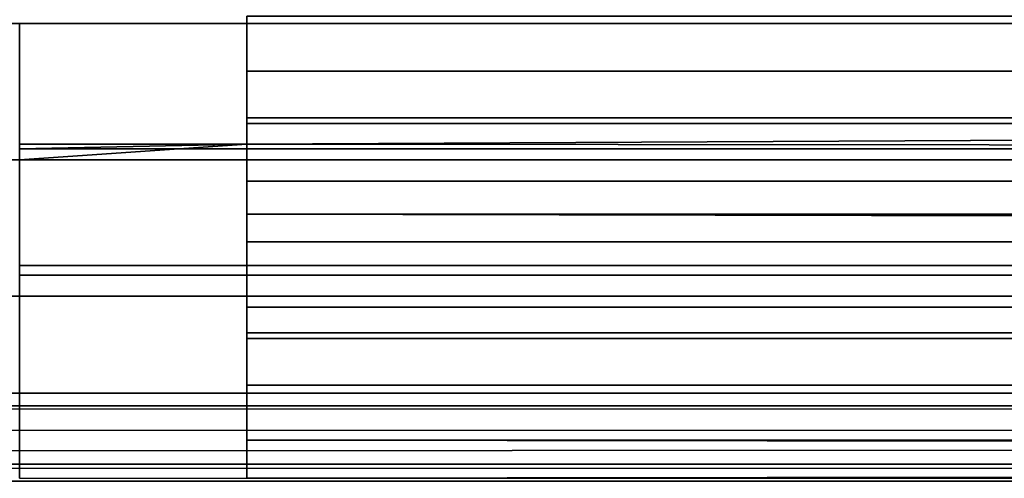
# Model space of a CAD drawing. Header units: millimetres. Extents: x -603 to 3703, y -120 to 249.
# Tile 540 of 656: x 1623.03 to 1633.86, y 13.3 to 18.34. Entities that reach past the tile are written whole.
import ezdxf

# ---------------------------------------------------------------- set-up
doc = ezdxf.new("R2010")
doc.units = ezdxf.units.MM
doc.layers.add('152', color=7, linetype='Continuous', true_color=0xffffff)

# ---------------------------------------------------------------- blocks, each defined once
blk = doc.blocks.new('UG_SURFACE_002')
at = {"layer": '152', "color": 252, "linetype": 'Continuous', "lineweight": 35}
for points in [[(2177.5, -30, 2213), (2177.5, 229.8, 2213), (822.5, 229.8, 2213), (822.5, -30, 2213)], [(972.5, -30, 2063), (972.5, 229.8, 2063), (2027.5, 229.8, 2063), (2027.5, -30, 2063)]]:
    blk.add_3dface(points, dxfattribs=at)
blk = doc.blocks.new('UG_SURFACE_129')
at = {"layer": '152', "color": 7, "linetype": 'Continuous', "lineweight": 35}
for points in [[(1971.15, 10.45, 2004.65), (1971.15, 228.45, 2004.65), (1028.85, 228.45, 2004.65), (1028.85, 10.45, 2004.65)], [(1029, 10.45, 2004.5), (1029, 228.45, 2004.5), (1971, 228.45, 2004.5), (1971, 10.45, 2004.5)]]:
    blk.add_3dface(points, dxfattribs=at)
blk = doc.blocks.new('UG_SURFACE_130')
at = {"layer": '152', "color": 41, "linetype": 'Continuous', "lineweight": 35}
for points in [[(1971.15, 228.45, 2004.65), (1971.15, 10.45, 2004.65), (1028.85, 10.45, 2004.65), (1028.85, 228.45, 2004.65)], [(1985, 18.3, 2018.5), (1985, 70.3, 2018.5), (1015, 70.3, 2018.5), (1015, 18.3, 2018.5)], [(1978, 18.8, 2011.5), (1978, 16.8, 2011.5), (1022, 16.8, 2011.5), (1022, 18.8, 2011.5)], [(1975.5, 18.8, 2009), (1024.5, 18.8, 2009), (1024.5, 10.45, 2009), (1975.5, 10.45, 2009)], [(1983.5, 16.8, 2017), (1985, 18.3, 2018.5), (1015, 18.3, 2018.5), (1016.5, 16.8, 2017)], [(1978, 16.8, 2011.5), (1983.5, 16.8, 2017), (1016.5, 16.8, 2017), (1022, 16.8, 2011.5)]]:
    blk.add_3dface(points, dxfattribs=at)
blk = doc.blocks.new('UG_SURFACE_145')
at = {"layer": '152', "color": 252, "linetype": 'Continuous', "lineweight": 35}
for points in [[(1625.533, 17.201, 2020.766), (1918.8, 17.201, 2020.766), (1918.8, 18.38, 2021), (1625.533, 18.38, 2021)], [(1625.533, 18.38, 2019.5), (1682.687, 18.38, 2019.5), (1682.687, 17.775, 2019.38), (1625.533, 17.775, 2019.38)], [(1625.533, 18.38, 2019.5), (1625.533, 17.775, 2019.38), (1625.533, 17.201, 2020.766), (1625.533, 18.38, 2021)], [(1625.533, 17.775, 2019.38), (1682.687, 17.775, 2019.38), (1682.687, 17.263, 2019.037), (1625.533, 17.263, 2019.037)], [(1625.533, 16.202, 2020.098), (1625.533, 17.201, 2020.766), (1625.533, 17.775, 2019.38), (1625.533, 17.263, 2019.037)], [(1625.533, 16.973, 2018.639), (1682.687, 17.263, 2019.037), (1682.687, 16.92, 2018.525)], [(1625.533, 16.973, 2018.639), (1625.533, 17.263, 2019.037), (1682.687, 17.263, 2019.037)], [(1625.533, 17.263, 2019.037), (1625.533, 16.973, 2018.639), (1625.533, 15.638, 2019.322), (1625.533, 16.202, 2020.098)], [(1625.533, 16.202, 2020.098), (1918.8, 16.202, 2020.098), (1918.8, 17.201, 2020.766), (1625.533, 17.201, 2020.766)], [(1682.687, 16.92, 2018.525), (1623.033, 16.92, 2018.525), (1625.533, 16.973, 2018.639)], [(1623.033, 16.92, 2018.525), (1623.033, 16.973, 2018.639), (1625.533, 16.973, 2018.639)], [(1625.533, 16.973, 2018.639), (1623.033, 16.973, 2018.639), (1623.033, 16.8, 2018.728)], [(1623.033, 16.8, 2018.728), (1623.033, 15.638, 2019.322), (1625.533, 15.638, 2019.322), (1625.533, 16.973, 2018.639)], [(1682.687, 16.8, 2017.92), (1623.033, 16.8, 2017.92), (1623.033, 16.92, 2018.525), (1682.687, 16.92, 2018.525)], [(1551.98, 16.8, 2017.92), (1611.633, 16.8, 2017.92), (1625.533, 16.8, 2015.901), (1609.133, 16.8, 2015.901)], [(1609.133, 16.8, 2015.901), (1625.533, 16.8, 2015.901), (1625.533, 15.3, 2015.901), (1609.133, 15.3, 2015.901)], [(1625.533, 16.8, 2015.901), (1611.633, 16.8, 2017.92), (1623.033, 16.8, 2017.92)], [(1623.033, 16.8, 2017.92), (1682.687, 16.8, 2017.92), (1625.533, 16.8, 2015.901)], [(1625.533, 16.8, 2012.58), (1625.533, 16.566, 2011.401), (1625.533, 15.18, 2011.975), (1625.533, 15.3, 2012.58)], [(1625.533, 15.3, 2012.58), (1625.533, 15.3, 2015.901), (1625.533, 16.8, 2015.901), (1625.533, 16.8, 2012.58)], [(1625.533, 16.8, 2012.58), (1918.8, 16.8, 2012.58), (1918.8, 16.566, 2011.401), (1625.533, 16.566, 2011.401)], [(1918.8, 16.8, 2012.58), (1625.533, 16.8, 2012.58), (1742.34, 16.8, 2017.92), (1801.993, 16.8, 2017.92)], [(1625.533, 16.8, 2012.58), (1625.533, 16.8, 2015.901), (1682.687, 16.8, 2017.92), (1742.34, 16.8, 2017.92)], [(1625.533, 16.566, 2011.401), (1625.533, 15.898, 2010.402), (1625.533, 14.837, 2011.463), (1625.533, 15.18, 2011.975)], [(1625.533, 16.566, 2011.401), (1918.8, 16.566, 2011.401), (1918.8, 15.898, 2010.402), (1625.533, 15.898, 2010.402)], [(1918.8, 15.638, 2019.322), (1625.533, 16.202, 2020.098), (1625.533, 15.638, 2019.322)], [(1918.8, 15.638, 2019.322), (1918.8, 16.202, 2020.098), (1625.533, 16.202, 2020.098)], [(1625.533, 15.898, 2010.402), (1625.533, 14.899, 2009.734), (1625.533, 14.325, 2011.12), (1625.533, 14.837, 2011.463)], [(1625.533, 15.898, 2010.402), (1918.8, 15.898, 2010.402), (1918.8, 14.899, 2009.734), (1625.533, 14.899, 2009.734)], [(1625.533, 15.638, 2019.322), (1623.033, 15.638, 2019.322), (1623.033, 15.534, 2019.099), (1921.3, 15.534, 2019.099)], [(1625.533, 15.638, 2019.322), (1921.3, 15.534, 2019.099), (1918.8, 15.638, 2019.322)], [(1921.3, 15.534, 2019.099), (1623.033, 15.534, 2019.099), (1623.033, 15.3, 2017.92), (1921.3, 15.3, 2017.92)], [(1921.3, 15.3, 2017.92), (1623.033, 15.3, 2017.92), (1609.133, 15.3, 2015.901), (1625.533, 15.3, 2015.901)], [(1625.533, 15.18, 2011.975), (1918.8, 15.18, 2011.975), (1918.8, 15.3, 2012.58), (1625.533, 15.3, 2012.58)], [(1921.3, 15.3, 2017.92), (1625.533, 15.3, 2015.901), (1918.8, 15.3, 2015.901)], [(1625.533, 15.3, 2015.901), (1625.533, 15.3, 2012.58), (1918.8, 15.3, 2012.58), (1918.8, 15.3, 2015.901)], [(1625.533, 14.837, 2011.463), (1918.8, 14.837, 2011.463), (1918.8, 15.18, 2011.975), (1625.533, 15.18, 2011.975)], [(1625.533, 13.72, 2011), (1625.533, 14.325, 2011.12), (1625.533, 14.899, 2009.734), (1625.533, 13.72, 2009.5)], [(1625.533, 14.899, 2009.734), (1918.8, 14.899, 2009.734), (1918.8, 13.72, 2009.5), (1625.533, 13.72, 2009.5)], [(1625.533, 14.325, 2011.12), (1918.8, 14.325, 2011.12), (1918.8, 14.837, 2011.463), (1625.533, 14.837, 2011.463)], [(1625.533, 13.72, 2011), (1918.8, 13.72, 2011), (1918.8, 14.325, 2011.12), (1625.533, 14.325, 2011.12)], [(1625.533, 13.72, 2009.5), (1625.533, 13.3, 2009.5), (1625.533, 13.3, 2011), (1625.533, 13.72, 2011)], [(1625.533, 13.3, 2009.5), (1918.8, 13.72, 2009.5), (1918.8, 13.3, 2009.5)], [(1625.533, 13.3, 2009.5), (1625.533, 13.72, 2009.5), (1918.8, 13.72, 2009.5)], [(1918.8, 13.3, 2011), (1625.533, 13.72, 2011), (1625.533, 13.3, 2011)], [(1918.8, 13.3, 2011), (1918.8, 13.72, 2011), (1625.533, 13.72, 2011)]]:
    blk.add_3dface(points, dxfattribs=at)
blk = doc.blocks.new('UG_SURFACE_148')
at = {"layer": '152', "color": 7, "linetype": 'Continuous', "lineweight": 35}
for points in [[(1016.321, 13.758, 2017.179), (1983.696, 13.867, 2017.196), (1981.719, 14.236, 2015.219)], [(1018.281, 14.236, 2015.219), (1016.321, 13.758, 2017.179), (1981.719, 14.236, 2015.219)], [(1981.719, 14.236, 2015.219), (1981.212, 14.098, 2014.712), (1018.788, 14.098, 2014.712), (1018.281, 14.236, 2015.219)], [(1018.788, 14.098, 2014.712), (1981.212, 14.098, 2014.712), (1978.863, 13.457, 2012.363), (1021.137, 13.457, 2012.363)], [(1013.848, 13.155, 2019.652), (1985.35, 13.558, 2018.85), (1983.696, 13.867, 2017.196)], [(1983.696, 13.867, 2017.196), (1016.321, 13.758, 2017.179), (1013.848, 13.155, 2019.652)], [(1013.848, 13.155, 2019.652), (1986.152, 13.155, 2019.652), (1985.35, 13.558, 2018.85)], [(1021.137, 13.457, 2012.363), (1978.863, 13.457, 2012.363), (1978.163, 13.267, 2011.663), (1021.837, 13.267, 2011.663)]]:
    blk.add_3dface(points, dxfattribs=at)
blk = doc.blocks.new('UG_SURFACE_154')
at = {"layer": '152', "color": 252, "linetype": 'Continuous', "lineweight": 35}
for points in [[(1011, -46.92, 2022.5), (1989, -46.92, 2022.5), (1989, 62.92, 2022.5), (1011, 62.92, 2022.5)], [(1012.5, -46.92, 2021), (1012.5, 62.92, 2021), (1987.5, 62.92, 2021), (1987.5, -46.92, 2021)]]:
    blk.add_3dface(points, dxfattribs=at)

msp = doc.modelspace()

# ---------------------------------------------------------------- linework, layer by layer
at = {"layer": '152', "color": 252, "linetype": 'Continuous', "lineweight": -3, "true_color": 0x939598}
for p, q in [((1015, 18.3, 2018.5), (1985, 18.3, 2018.5)), ((1623.033, 18.3, 2009.5), (1611.633, 18.3, 2009.5)), ((1623.033, 18.3, 2011), (1611.633, 18.3, 2011)), ((1623.033, 18.3, 2011), (1623.033, 13.3, 2011)), ((1623.033, 18.3, 2009.5), (1623.033, 18.3, 2011)), ((1623.033, 13.3, 2009.5), (1623.033, 18.3, 2009.5)), ((1623.033, 16.973, 2018.639), (1623.033, 16.8, 2018.728)), ((1625.533, 16.973, 2018.639), (1623.033, 16.973, 2018.639)), ((1625.533, 16.973, 2018.639), (1625.533, 15.638, 2019.322)), ((1016.5, 16.8, 2017), (1983.5, 16.8, 2017)), ((1022, 16.8, 2011.5), (1978, 16.8, 2011.5)), ((1625.533, 16.8, 2015.901), (1609.133, 16.8, 2015.901)), ((1611.633, 16.8, 2022.5), (1623.033, 16.8, 2022.5)), ((1921.3, 16.8, 2017.92), (1623.033, 16.8, 2017.92)), ((1623.033, 16.8, 2017.92), (1623.033, 16.8, 2018.728)), ((1623.033, 16.8, 2018.728), (1623.033, 15.638, 2019.322)), ((1623.033, 16.8, 2022.5), (1623.033, 15.3, 2022.5)), ((1623.033, 16.8, 2022.5), (1623.033, 16.8, 2018.728)), ((1625.533, 16.8, 2015.901), (1625.533, 16.8, 2012.58)), ((1625.533, 16.8, 2015.901), (1625.533, 15.3, 2015.901)), ((1918.8, 16.8, 2012.58), (1625.533, 16.8, 2012.58)), ((1625.533, 15.638, 2019.322), (1623.033, 15.638, 2019.322)), ((1625.533, 15.3, 2015.901), (1609.133, 15.3, 2015.901)), ((1611.633, 15.3, 2022.5), (1623.033, 15.3, 2022.5)), ((1623.033, 15.3, 2022.5), (1623.033, 15.3, 2017.92)), ((1921.3, 15.3, 2017.92), (1623.033, 15.3, 2017.92)), ((1625.533, 15.3, 2012.58), (1625.533, 15.3, 2015.901)), ((1918.8, 15.3, 2012.58), (1625.533, 15.3, 2012.58)), ((1625.533, 13.3, 2011), (1625.533, 13.72, 2011)), ((1918.8, 13.72, 2011), (1625.533, 13.72, 2011)), ((1918.8, 13.72, 2009.5), (1625.533, 13.72, 2009.5)), ((1625.533, 13.72, 2009.5), (1625.533, 13.3, 2009.5)), ((1623.033, 13.3, 2009.5), (1623.033, 13.3, 2011)), ((1623.033, 13.3, 2011), (1625.533, 13.3, 2011)), ((1623.033, 13.3, 2009.5), (1625.533, 13.3, 2009.5)), ((1625.533, 13.3, 2009.5), (1625.533, 13.3, 2011))]:
    msp.add_line(p, q, dxfattribs=at)
at = {"layer": '152', "color": 252, "linetype": 'Continuous', "lineweight": -3, "true_color": 0x939598, "extrusion": (1, 0, 0)}
for centre, radius, start, end in [((18.38, 2017.92, 1625.533), 1.58, 90, 152.9233), ((18.38, 2017.92, 1625.533), 3.08, 90, 152.9233), ((18.38, 2017.92, 1623.033), 3.08, 152.9233, 180), ((13.72, 2012.58, 1625.533), 1.58, 270, 0)]:
    msp.add_arc(centre, radius, start, end, dxfattribs=at)
at = {"layer": '152', "color": 252, "linetype": 'Continuous', "lineweight": -3, "true_color": 0x939598, "extrusion": (-1, 0, 0)}
for centre, radius, start, end in [((-18.38, 2017.92, -1623.033), 1.58, 0, 27.0767), ((-13.72, 2012.58, -1625.533), 3.08, 180, 270)]:
    msp.add_arc(centre, radius, start, end, dxfattribs=at)

# ---------------------------------------------------------------- block references
at = {"layer": '152', "color": 252, "linetype": 'Continuous', "lineweight": -3, "true_color": 0x939598}
for name in ['UG_SURFACE_129', 'UG_SURFACE_002', 'UG_SURFACE_130', 'UG_SURFACE_154', 'UG_SURFACE_145', 'UG_SURFACE_148']:
    msp.add_blockref(name, (0, 0), dxfattribs=at)

doc.saveas('drawing.dxf')
